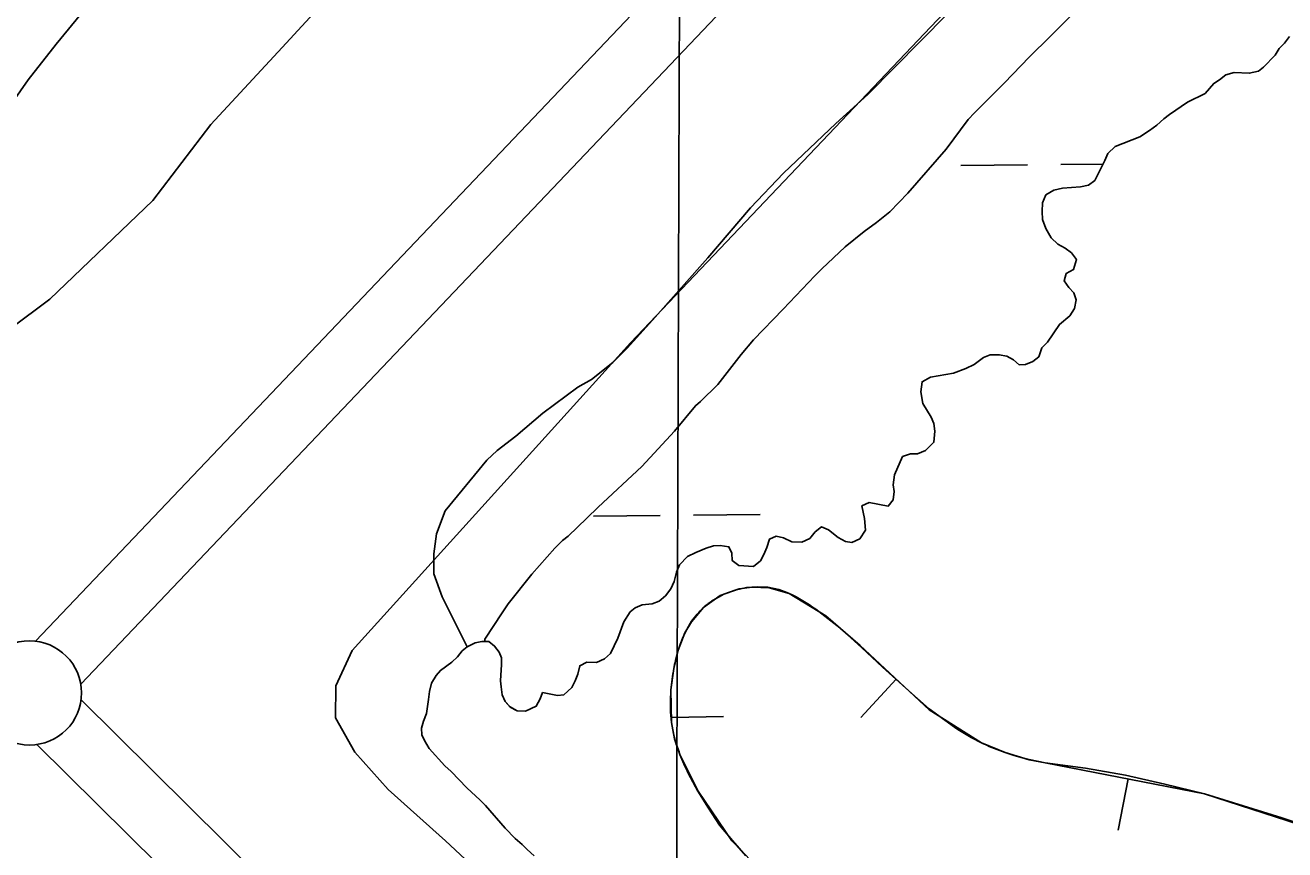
# Model space of a CAD drawing. Extents: x 3146026 to 3183936, y 897894 to 923344.
# Drawn here: x 3170839 to 3171443, y 906965 to 907361 of the extents above; entities that cross this region are included whole.
import ezdxf

# ---------------------------------------------------------------- set-up
doc = ezdxf.new("R2010")
doc.units = 0
for name, color, linetype in [('V-BORW-LINE', 7, 'Continuous'), ('V-GRID-MAJR', 7, 'Continuous'), ('V-LEVE-TOET', 7, 'Continuous'), ('V-SITE-VEGE', 7, 'Continuous'), ('V-SURV-LINE', 7, 'Continuous'), ('V-TOPO-SHOR', 7, 'Continuous'), ('V-WETL-SWMP', 7, 'Continuous')]:
    doc.layers.add(name, color=color, linetype=linetype)

msp = doc.modelspace()

# ---------------------------------------------------------------- linework, layer by layer
at = {"layer": 'V-BORW-LINE'}
for p, q in [((3171173.74, 907087.81), (3171179.12, 907089.62)), ((3171179.12, 907089.62), (3171184.59, 907090.91)), ((3171184.59, 907090.91), (3171189.74, 907091.3)), ((3171189.74, 907091.3), (3171194.9, 907091.11)), ((3171194.9, 907091.11), (3171200.14, 907089.93)), ((3171168.65, 907084.92), (3171173.74, 907087.81)), ((3171158.31, 907074.73), (3171161, 907078.15)), ((3171217.85, 907080.51), (3171229.44, 907071.67)), ((3171156.19, 907071.08), (3171158.31, 907074.73)), ((3171229.44, 907071.67), (3171239.73, 907062.24)), ((3171152.81, 907063.65), (3171154.23, 907067.35)), ((3171154.23, 907067.35), (3171156.19, 907071.08)), ((3171150.58, 907056), (3171151.54, 907059.88)), ((3171151.54, 907059.88), (3171152.81, 907063.65)), ((3171239.73, 907062.24), (3171249.92, 907052.69)), ((3171256.5, 907046.96), (3171239.51, 907028.62)), ((3171249.92, 907052.69), (3171260.99, 907042.6)), ((3171148.14, 907036.53), (3171148.39, 907041.72)), ((3171148.39, 907041.72), (3171148.97, 907046.92)), ((3171260.99, 907042.6), (3171272.28, 907032.76)), ((3171148.18, 907031.34), (3171148.14, 907036.53)), ((3171148.74, 907026.14), (3171148.18, 907031.34)), ((3171148.59, 907028.65), (3171173.58, 907029.03)), ((3171272.28, 907032.76), (3171284.38, 907023.9)), ((3171149.57, 907020.97), (3171148.74, 907026.14)), ((3171150.97, 907015.86), (3171149.57, 907020.97)), ((3171301.11, 907014.72), (3171304.86, 907013.17)), ((3171304.86, 907013.17), (3171308.67, 907011.82)), ((3171308.67, 907011.82), (3171312.5, 907010.5)), ((3171312.5, 907010.5), (3171316.31, 907009.41)), ((3171316.31, 907009.41), (3171320.15, 907008.42)), ((3171320.15, 907008.42), (3171324.03, 907007.6)), ((3171324.03, 907007.6), (3171327.9, 907006.88)), ((3171327.9, 907006.88), (3171347.18, 907004.26)), ((3171161.22, 906993.23), (3171156.7, 907001.9)), ((3171347.18, 907004.26), (3171366.35, 907000.89)), ((3171367.77, 906999.1), (3171362.98, 906974.56)), ((3171366.35, 907000.89), (3171385.33, 906996.56)), ((3171166.35, 906985.03), (3171161.22, 906993.23)), ((3171385.33, 906996.56), (3171404.27, 906991.97)), ((3171404.27, 906991.97), (3171422.85, 906986.22)), ((3171171.72, 906977), (3171166.35, 906985.03)), ((3171422.85, 906986.22), (3171441.42, 906980.46)), ((3171177.9, 906969.51), (3171171.72, 906977)), ((3171441.42, 906980.46), (3171478.27, 906968)), ((3171184.36, 906962.25), (3171177.9, 906969.51))]:
    msp.add_line(p, q, dxfattribs=at)
for points in [[(3171181.13, 907090.32), (3171172.08, 907087.11)], [(3171187.36, 907091.16), (3171181.13, 907090.32)], [(3171195.48, 907090.81), (3171187.36, 907091.16)], [(3171205.18, 907088.02), (3171195.48, 907090.81)], [(3171172.08, 907087.11), (3171164.02, 907081.32)], [(3171222.66, 907077.28), (3171205.18, 907088.02)], [(3171164.02, 907081.32), (3171158.25, 907074.51)], [(3171239.11, 907063.08), (3171222.66, 907077.28)], [(3171158.25, 907074.51), (3171155.1, 907069.17)], [(3171155.1, 907069.17), (3171151.82, 907060.83)], [(3171151.82, 907060.83), (3171149.77, 907052.08)], [(3171272.31, 907032.32), (3171239.11, 907063.08)], [(3171149.77, 907052.08), (3171148.39, 907041.81)], [(3171148.39, 907041.81), (3171148.63, 907026.11)], [(3171297.41, 907016.42), (3171272.31, 907032.32)], [(3171148.63, 907026.11), (3171150.12, 907018.37)], [(3171150.12, 907018.37), (3171152.72, 907010.85)], [(3171152.72, 907010.85), (3171161.38, 906993.21)], [(3171308.69, 907011.82), (3171297.41, 907016.42)], [(3171320.18, 907008.32), (3171308.69, 907011.82)], [(3171327.9, 907006.88), (3171320.18, 907008.32)], [(3171404.24, 906991.98), (3171327.9, 907006.88)], [(3171161.38, 906993.21), (3171177.65, 906969.48)], [(3171478.27, 906968), (3171404.24, 906991.98)], [(3171177.65, 906969.48), (3171187.65, 906958.98)]]:
    msp.add_lwpolyline(points, dxfattribs=at)
for points in [[(3171200.14, 907089.93), (3171205.18, 907088.02), (3171217.85, 907080.51)], [(3171161, 907078.15), (3171164.02, 907081.32), (3171168.65, 907084.92)], [(3171148.97, 907046.92), (3171149.77, 907052.08), (3171150.58, 907056)], [(3171284.38, 907023.9), (3171297.41, 907016.42), (3171301.11, 907014.72)], [(3171156.7, 907001.9), (3171152.72, 907010.85), (3171150.97, 907015.86)]]:
    msp.add_spline(points, degree=3, dxfattribs=at)
at = {"layer": 'V-GRID-MAJR'}
msp.add_spline([(3171139.74, 903307.69), (3171158.25, 909367.47), (3171176.77, 915430.34), (3171195.29, 921493.26), (3171195.29, 921496.29)], degree=3, dxfattribs=at)
at = {"layer": 'V-LEVE-TOET'}
for points in [[(3171499.45, 907605.15), (3171325.16, 907414.93), (3171129.03, 907208.27), (3170995.5, 907060.73), (3170987.62, 907043.82), (3170987.53, 907028.45), (3170996.82, 907012.03), (3171012.69, 906993.98), (3171040.29, 906969.48), (3171066.3, 906945.19), (3171100.67, 906916.46), (3171129.87, 906892.75), (3171157.11, 906874.64), (3171180.39, 906861.53), (3171206.07, 906849.82), (3171234.95, 906839.28), (3171258.85, 906830.76), (3171298.5, 906818.97), (3171437.51, 906768.5), (3171484.1, 906747.28)], [(3170383.08, 907574.65), (3170534.27, 907416.35), (3170679.3, 907261.27), (3170735.67, 907206.27), (3170754.94, 907189.8), (3170768.25, 907178.95), (3170781.4, 907176.48), (3170796.43, 907187.77), (3170812.87, 907201.25), (3170850.55, 907229.18), (3170899.91, 907276.6), (3170927.65, 907312.97), (3170961.98, 907349.9), (3171073.62, 907471.22), (3171122.81, 907525.02), (3171132.25, 907535.95), (3171136.89, 907544.7), (3171139.12, 907556.11)]]:
    msp.add_lwpolyline(points, dxfattribs=at)
at = {"layer": 'V-SITE-VEGE'}
for p, q in [((3171242.91, 907327.37), (3171281.08, 907366.04)), ((3171445.03, 907355.25), (3171442.62, 907352.06)), ((3171440.21, 907349.48), (3171438.2, 907346.3)), ((3171442.62, 907352.06), (3171440.21, 907349.48)), ((3171438.2, 907346.3), (3171432.58, 907340.54)), ((3171418.59, 907338.03), (3171414.59, 907336.86)), ((3171425.78, 907337.59), (3171418.59, 907338.03)), ((3171430.17, 907338.56), (3171425.78, 907337.59)), ((3171432.58, 907340.54), (3171430.17, 907338.56)), ((3171408.78, 907332.7), (3171404.56, 907327.93)), ((3171411.59, 907334.48), (3171408.78, 907332.7)), ((3171414.59, 907336.86), (3171411.59, 907334.48)), ((3171227.55, 907313.57), (3171242.91, 907327.37)), ((3171404.56, 907327.93), (3171396.16, 907323.79)), ((3171396.16, 907323.79), (3171387.55, 907317.85)), ((3171202.42, 907289.64), (3171227.55, 907313.57)), ((3171384.74, 907315.67), (3171381.53, 907312.69)), ((3171387.55, 907317.85), (3171384.74, 907315.67)), ((3171373.32, 907307.15), (3171361.52, 907302.43)), ((3171377.92, 907310.12), (3171373.32, 907307.15)), ((3171381.53, 907312.69), (3171377.92, 907310.12)), ((3171361.52, 907302.43), (3171357.91, 907299.05)), ((3171356.49, 907295.67), (3171351.65, 907286.12)), ((3171357.91, 907299.05), (3171356.49, 907295.67)), ((3171186.59, 907273.07), (3171202.42, 907289.64)), ((3171344.85, 907283.16), (3171336.26, 907282.41)), ((3171348.64, 907283.94), (3171344.85, 907283.16)), ((3171351.65, 907286.12), (3171348.64, 907283.94)), ((3171328.26, 907279.26), (3171326.64, 907275.48)), ((3171332.06, 907281.44), (3171328.26, 907279.26)), ((3171336.26, 907282.41), (3171332.06, 907281.44)), ((3171166.09, 907249.11), (3171186.59, 907273.07)), ((3171326.64, 907275.48), (3171326.42, 907271.29)), ((3171326.42, 907271.29), (3171326.6, 907267.49)), ((3171326.6, 907267.49), (3171328.17, 907263.1)), ((3171328.17, 907263.1), (3171330.73, 907258.69)), ((3171330.73, 907258.69), (3171333.92, 907255.68)), ((3171333.92, 907255.68), (3171337.5, 907253.66)), ((3171337.5, 907253.66), (3171340.48, 907251.45)), ((3171139.54, 907219.17), (3171166.09, 907249.11)), ((3171340.48, 907251.45), (3171342.85, 907248.25)), ((3171342.85, 907248.25), (3171341.43, 907243.46)), ((3171338.03, 907241.49), (3171337.01, 907238.1)), ((3171341.43, 907243.46), (3171338.03, 907241.49)), ((3171337.01, 907238.1), (3171339.19, 907234.89)), ((3171339.19, 907234.89), (3171341.57, 907232.29)), ((3171341.57, 907232.29), (3171342.75, 907228.89)), ((3171342.75, 907228.89), (3171341.93, 907224.7)), ((3171341.93, 907224.7), (3171339.71, 907221.32)), ((3171127.43, 907205.81), (3171139.54, 907219.17)), ((3171334.7, 907217.16), (3171329.06, 907208.61)), ((3171339.71, 907221.32), (3171334.7, 907217.16)), ((3171120.45, 907198.91), (3171127.43, 907205.81)), ((3171326.25, 907205.83), (3171324.83, 907201.65)), ((3171329.06, 907208.61), (3171326.25, 907205.83)), ((3171110.22, 907190.63), (3171120.45, 907198.91)), ((3171298.29, 907201.2), (3171293.88, 907197.83)), ((3171301.49, 907202.58), (3171298.29, 907201.2)), ((3171305.88, 907202.55), (3171301.49, 907202.58)), ((3171309.47, 907201.93), (3171305.88, 907202.55)), ((3171312.65, 907200.12), (3171309.47, 907201.93)), ((3171315.43, 907197.71), (3171312.65, 907200.12)), ((3171322.02, 907199.27), (3171318.43, 907197.89)), ((3171324.83, 907201.65), (3171322.02, 907199.27)), ((3171283.88, 907193.69), (3171272.89, 907191.76)), ((3171289.88, 907196.05), (3171283.88, 907193.69)), ((3171293.88, 907197.83), (3171289.88, 907196.05)), ((3171318.43, 907197.89), (3171315.43, 907197.71)), ((3171086.98, 907174.56), (3171103.71, 907186.96)), ((3171103.71, 907186.96), (3171110.22, 907190.63)), ((3171268.89, 907189.58), (3171268.26, 907184.8)), ((3171272.89, 907191.76), (3171268.89, 907189.58)), ((3171268.26, 907184.8), (3171269.23, 907179.21)), ((3171073.96, 907163.52), (3171086.98, 907174.56)), ((3171269.23, 907179.21), (3171273.18, 907172.6)), ((3171273.18, 907172.6), (3171274.56, 907169.6)), ((3171274.56, 907169.6), (3171274.94, 907166)), ((3171065.12, 907156.63), (3171073.96, 907163.52)), ((3171274.94, 907166), (3171274.51, 907160.62)), ((3171060.01, 907152.03), (3171065.12, 907156.63)), ((3171270.5, 907156.65), (3171266.7, 907155.07)), ((3171274.51, 907160.62), (3171270.5, 907156.65)), ((3171040.11, 907127.69), (3171060.01, 907152.03)), ((3171259.51, 907153.72), (3171255.67, 907144.95)), ((3171263.31, 907155.09), (3171259.51, 907153.72)), ((3171266.7, 907155.07), (3171263.31, 907155.09)), ((3171255.67, 907144.95), (3171255.04, 907140.17)), ((3171255.04, 907140.17), (3171255.42, 907136.97)), ((3171243.42, 907131.65), (3171240.02, 907130.07)), ((3171252.59, 907130), (3171243.42, 907131.65)), ((3171255, 907132.98), (3171252.59, 907130)), ((3171255.42, 907136.97), (3171255, 907132.98)), ((3171035.98, 907116.69), (3171040.11, 907127.69)), ((3171240.02, 907130.07), (3171241.18, 907124.08)), ((3171220.6, 907120), (3171217.6, 907117.63)), ((3171223.98, 907118.59), (3171220.6, 907120)), ((3171241.18, 907124.08), (3171241.75, 907118.49)), ((3171034.61, 907107.06), (3171035.98, 907116.69)), ((3171195.62, 907114.16), (3171194.4, 907110.17)), ((3171198.82, 907115.54), (3171195.62, 907114.16)), ((3171202.41, 907114.72), (3171198.82, 907115.54)), ((3171206.39, 907112.9), (3171202.41, 907114.72)), ((3171214.98, 907114.45), (3171211.18, 907112.67)), ((3171217.6, 907117.63), (3171214.98, 907114.45)), ((3171228.56, 907114.97), (3171223.98, 907118.59)), ((3171232.14, 907112.96), (3171228.56, 907114.97)), ((3171238.93, 907114.31), (3171235.13, 907112.54)), ((3171241.75, 907118.49), (3171238.93, 907114.31)), ((3171160.26, 907107.77), (3171156.26, 907105.79)), ((3171165.26, 907109.73), (3171160.26, 907107.77)), ((3171168.86, 907110.91), (3171165.26, 907109.73)), ((3171172.06, 907111.1), (3171168.86, 907110.91)), ((3171176.24, 907110.47), (3171172.06, 907111.1)), ((3171177.62, 907107.47), (3171176.24, 907110.47)), ((3171177.81, 907103.88), (3171177.62, 907107.47)), ((3171194.4, 907110.17), (3171192.99, 907106.79)), ((3171211.18, 907112.67), (3171206.39, 907112.9)), ((3171235.13, 907112.54), (3171232.14, 907112.96)), ((3171034.61, 907097.42), (3171034.61, 907107.06)), ((3171152.45, 907101.82), (3171151.03, 907098.24)), ((3171156.26, 907105.79), (3171152.45, 907101.82)), ((3171180.98, 907101.47), (3171177.81, 907103.88)), ((3171187.97, 907101.03), (3171180.98, 907101.47)), ((3171191.38, 907103.8), (3171187.97, 907101.03)), ((3171192.99, 907106.79), (3171191.38, 907103.8)), ((3171038.73, 907086.42), (3171034.61, 907097.42)), ((3171151.03, 907098.24), (3171150.01, 907093.86)), ((3171148.39, 907090.27), (3171145.78, 907086.89)), ((3171150.01, 907093.86), (3171148.39, 907090.27)), ((3171050.65, 907062.48), (3171038.73, 907086.42)), ((3171142.77, 907084.32), (3171139.37, 907083.14)), ((3171145.78, 907086.89), (3171142.77, 907084.32)), ((3171128.77, 907079.21), (3171125.75, 907074.43)), ((3171131.18, 907081.19), (3171128.77, 907079.21)), ((3171134.58, 907082.57), (3171131.18, 907081.19)), ((3171139.37, 907083.14), (3171134.58, 907082.57)), ((3171125.75, 907074.43), (3171122.91, 907066.66)), ((3171122.91, 907066.66), (3171119.48, 907059.3)), ((3171054.45, 907064.45), (3171050.65, 907062.48)), ((3171057.65, 907065.03), (3171054.45, 907064.45)), ((3171059.11, 907065.03), (3171057.65, 907065.03)), ((3171061.04, 907065.01), (3171059.11, 907065.03)), ((3171063.82, 907062.8), (3171061.04, 907065.01)), ((3171066, 907060), (3171063.82, 907062.8)), ((3171067.18, 907057.2), (3171066, 907060)), ((3171119.48, 907059.3), (3171116.47, 907056.72)), ((3171066.72, 907046.22), (3171067.16, 907054)), ((3171067.16, 907054), (3171067.18, 907057.2)), ((3171104.68, 907053.39), (3171103.66, 907049.41)), ((3171108.08, 907055.17), (3171104.68, 907053.39)), ((3171112.67, 907054.95), (3171108.08, 907055.17)), ((3171116.47, 907056.72), (3171112.67, 907054.95)), ((3171103.66, 907049.41), (3171102.44, 907046.22)), ((3171066.9, 907043.23), (3171066.72, 907046.22)), ((3171067.48, 907039.43), (3171066.9, 907043.23)), ((3171100.83, 907043.04), (3171097.02, 907039.47)), ((3171102.44, 907046.22), (3171100.83, 907043.04)), ((3171068.86, 907036.23), (3171067.48, 907039.43)), ((3171071.24, 907033.63), (3171068.86, 907036.23)), ((3171085.63, 907037.54), (3171083.82, 907033.95)), ((3171086.85, 907040.52), (3171085.63, 907037.54)), ((3171094.02, 907039.09), (3171086.85, 907040.52)), ((3171097.02, 907039.47), (3171094.02, 907039.09)), ((3171074.62, 907031.81), (3171071.24, 907033.63)), ((3171078.61, 907031.59), (3171074.62, 907031.81)), ((3171083.82, 907033.95), (3171078.61, 907031.59))]:
    msp.add_line(p, q, dxfattribs=at)
msp.add_lwpolyline([(3170872.64, 907375.07), (3170853.53, 907351.57), (3170840.01, 907334.51), (3170830.21, 907320.22)], dxfattribs=at)
at = {"layer": 'V-SURV-LINE'}
for points in [[(3170843.6, 907065.2), (3172276.17, 908570.83)], [(3172297.91, 908550.16), (3170865.34, 907044.53)], [(3170865.43, 907037.01), (3171054.6, 906849.66)], [(3171033.49, 906828.35), (3170844.32, 907015.69)]]:
    msp.add_lwpolyline(points, dxfattribs=at)
msp.add_circle((3170840.7, 907040.39), 25, dxfattribs=at)
at = {"layer": 'V-TOPO-SHOR'}
for points in [[(3171339.71, 907221.32), (3171341.93, 907224.7), (3171342.75, 907228.89), (3171341.57, 907232.29), (3171339.19, 907234.89), (3171337.01, 907238.1), (3171338.03, 907241.49), (3171341.43, 907243.46), (3171342.85, 907248.25), (3171340.48, 907251.45), (3171337.5, 907253.66), (3171333.92, 907255.68), (3171330.74, 907258.69), (3171328.17, 907263.1), (3171326.6, 907267.49), (3171326.42, 907271.29), (3171326.64, 907275.48), (3171328.26, 907279.26), (3171332.06, 907281.44), (3171336.26, 907282.41), (3171344.85, 907283.16), (3171348.64, 907283.94), (3171351.65, 907286.12), (3171356.49, 907295.67), (3171357.91, 907299.05), (3171361.52, 907302.43), (3171373.32, 907307.15), (3171377.92, 907310.12), (3171381.53, 907312.69), (3171384.74, 907315.67), (3171387.55, 907317.85), (3171396.16, 907323.79), (3171404.56, 907327.93), (3171408.78, 907332.7), (3171411.59, 907334.48), (3171414.59, 907336.86), (3171418.59, 907338.03), (3171425.78, 907337.59), (3171430.17, 907338.56), (3171432.58, 907340.55), (3171438.2, 907346.3), (3171440.21, 907349.48), (3171442.62, 907352.06), (3171445.03, 907355.25)], [(3171059.11, 907065.03), (3171061.04, 907065.01), (3171063.82, 907062.8), (3171066, 907060), (3171067.18, 907057.2), (3171067.16, 907054), (3171066.72, 907046.22), (3171066.9, 907043.23), (3171067.48, 907039.43), (3171068.86, 907036.23), (3171071.24, 907033.63), (3171074.62, 907031.81), (3171078.61, 907031.59), (3171083.82, 907033.95), (3171085.63, 907037.54), (3171086.85, 907040.52), (3171094.02, 907039.09), (3171097.02, 907039.47), (3171100.83, 907043.04), (3171102.44, 907046.22), (3171103.66, 907049.41), (3171104.68, 907053.39), (3171108.08, 907055.17), (3171112.67, 907054.95), (3171116.47, 907056.72), (3171119.48, 907059.3), (3171122.91, 907066.66), (3171125.75, 907074.43), (3171128.77, 907079.21), (3171131.18, 907081.19), (3171134.58, 907082.57), (3171139.37, 907083.14), (3171142.77, 907084.32), (3171145.78, 907086.89), (3171148.39, 907090.27), (3171150.01, 907093.86), (3171151.03, 907098.24), (3171152.45, 907101.82), (3171156.26, 907105.79), (3171160.26, 907107.77), (3171165.26, 907109.74), (3171168.86, 907110.91), (3171172.06, 907111.1), (3171176.24, 907110.47), (3171177.62, 907107.47), (3171177.81, 907103.88), (3171180.98, 907101.47), (3171187.97, 907101.03), (3171191.38, 907103.8), (3171192.99, 907106.79), (3171194.4, 907110.17), (3171195.62, 907114.16), (3171198.82, 907115.54), (3171202.41, 907114.72), (3171206.39, 907112.9), (3171211.18, 907112.67), (3171214.98, 907114.45), (3171217.6, 907117.63), (3171220.6, 907120), (3171223.98, 907118.59), (3171228.56, 907114.97), (3171232.14, 907112.95), (3171235.13, 907112.54), (3171238.93, 907114.31), (3171241.75, 907118.49), (3171241.18, 907124.08), (3171240.02, 907130.07), (3171243.42, 907131.65), (3171252.59, 907130), (3171255, 907132.98), (3171255.42, 907136.97), (3171255.04, 907140.17), (3171255.67, 907144.95), (3171259.51, 907153.72), (3171263.31, 907155.09), (3171266.7, 907155.07), (3171270.5, 907156.65), (3171274.51, 907160.62), (3171274.94, 907166), (3171274.56, 907169.6), (3171273.18, 907172.6), (3171269.23, 907179.21), (3171268.26, 907184.8), (3171268.89, 907189.58), (3171272.89, 907191.76), (3171283.88, 907193.69), (3171289.88, 907196.05), (3171293.88, 907197.83), (3171298.29, 907201.2), (3171301.49, 907202.58), (3171305.88, 907202.55), (3171309.47, 907201.93), (3171312.65, 907200.12), (3171315.43, 907197.71), (3171318.43, 907197.89), (3171322.02, 907199.27), (3171324.83, 907201.65), (3171326.25, 907205.83), (3171329.06, 907208.61), (3171334.7, 907217.16), (3171339.71, 907221.32)], [(3171082.82, 906962.31), (3171079.44, 906965.32), (3171077.06, 906967.73), (3171073.68, 906970.55), (3171068.92, 906975.56), (3171059.4, 906986.39), (3171056.82, 906989), (3171050.47, 906994.82), (3171042.93, 907002.65), (3171039.95, 907005.46), (3171032.41, 907013.68), (3171030.24, 907017.49), (3171028.86, 907020.29), (3171028.68, 907023.48), (3171029.69, 907026.87), (3171031.11, 907030.46), (3171032.15, 907037.23), (3171032.57, 907041.02), (3171033.59, 907045.01), (3171035.8, 907048.79), (3171037.81, 907051.17), (3171043.22, 907055.13), (3171046.03, 907057.71), (3171048.24, 907060.5), (3171050.65, 907062.48), (3171054.45, 907064.45), (3171057.65, 907065.03), (3171059.11, 907065.03)]]:
    msp.add_lwpolyline(points, dxfattribs=at)
at = {"layer": 'V-WETL-SWMP'}
for p, q in [((3171287.48, 907293.37), (3171319.48, 907293.69)), ((3171335.48, 907293.85), (3171355.67, 907294.05)), ((3171159.24, 907125.59), (3171191.24, 907125.9)), ((3171111.24, 907125.11), (3171143.24, 907125.43))]:
    msp.add_line(p, q, dxfattribs=at)
for points in [[(3171059.11, 907065.02), (3171059.12, 907066.13), (3171067.37, 907078.85), (3171070.39, 907083.03), (3171081.64, 907097.33), (3171092.69, 907109.84), (3171096.3, 907113.42), (3171099.11, 907115.6), (3171108.13, 907124.13), (3171113.55, 907129.49), (3171134.42, 907148.93), (3171150.08, 907166), (3171160.12, 907178.12), (3171162.53, 907180.1), (3171170.96, 907188.24), (3171182.01, 907202.75), (3171188.04, 907209.7), (3171202.29, 907224.39), (3171217.35, 907240.47), (3171220.76, 907243.84), (3171231.99, 907254.36), (3171241.02, 907261.69), (3171247.03, 907266.05), (3171253.44, 907271.2), (3171262.07, 907280.13), (3171280.35, 907301.19), (3171291.01, 907315.49), (3171294.02, 907318.67), (3171308.27, 907332.76), (3171320.31, 907345.47), (3171330.35, 907355.19), (3171341.38, 907366.3)], [(3171445.03, 907355.25), (3171442.62, 907352.07), (3171440.21, 907349.48), (3171438.2, 907346.3), (3171432.58, 907340.55), (3171430.17, 907338.56), (3171425.77, 907337.59), (3171418.59, 907338.03), (3171414.59, 907336.86), (3171411.59, 907334.48), (3171408.78, 907332.7), (3171404.57, 907327.93), (3171396.16, 907323.79), (3171387.55, 907317.85), (3171384.74, 907315.67), (3171381.53, 907312.69), (3171377.92, 907310.12), (3171373.32, 907307.15), (3171361.52, 907302.43), (3171357.91, 907299.05), (3171356.49, 907295.67), (3171351.65, 907286.12), (3171348.64, 907283.94), (3171344.85, 907283.16), (3171336.26, 907282.41), (3171332.06, 907281.44), (3171328.26, 907279.26), (3171326.64, 907275.48), (3171326.42, 907271.29), (3171326.6, 907267.5), (3171328.17, 907263.1), (3171330.74, 907258.69), (3171333.92, 907255.68), (3171337.5, 907253.66), (3171340.48, 907251.45), (3171342.85, 907248.25), (3171341.43, 907243.46), (3171338.03, 907241.49), (3171337.01, 907238.1), (3171339.19, 907234.9), (3171341.57, 907232.29), (3171342.75, 907228.89), (3171341.93, 907224.7), (3171339.71, 907221.32)], [(3171339.71, 907221.32), (3171334.7, 907217.16), (3171329.06, 907208.61), (3171326.25, 907205.83), (3171324.83, 907201.65), (3171322.02, 907199.27), (3171318.43, 907197.89), (3171315.43, 907197.71), (3171312.65, 907200.12), (3171309.47, 907201.93), (3171305.88, 907202.55), (3171301.49, 907202.58), (3171298.29, 907201.2), (3171293.88, 907197.83), (3171289.88, 907196.05), (3171283.88, 907193.69), (3171272.89, 907191.76), (3171268.89, 907189.59), (3171268.26, 907184.8), (3171269.23, 907179.21), (3171273.18, 907172.6), (3171274.56, 907169.6), (3171274.94, 907166), (3171274.51, 907160.62), (3171270.5, 907156.65), (3171266.7, 907155.07), (3171263.31, 907155.09), (3171259.51, 907153.72), (3171255.67, 907144.96), (3171255.04, 907140.17), (3171255.42, 907136.97), (3171255, 907132.98), (3171252.59, 907130), (3171243.42, 907131.65), (3171240.02, 907130.07), (3171241.18, 907124.08), (3171241.75, 907118.49), (3171238.93, 907114.31), (3171235.13, 907112.54), (3171232.14, 907112.96), (3171228.56, 907114.97), (3171223.99, 907118.59), (3171220.6, 907120), (3171217.6, 907117.63), (3171214.98, 907114.45), (3171211.18, 907112.67), (3171206.39, 907112.9), (3171202.41, 907114.72), (3171198.82, 907115.54), (3171195.62, 907114.16), (3171194.4, 907110.17), (3171192.99, 907106.79), (3171191.37, 907103.8), (3171187.97, 907101.03), (3171180.98, 907101.47), (3171177.8, 907103.88), (3171177.62, 907107.47), (3171176.24, 907110.47), (3171172.06, 907111.09), (3171168.86, 907110.91), (3171165.26, 907109.74), (3171160.26, 907107.77), (3171156.26, 907105.79), (3171152.45, 907101.82), (3171151.03, 907098.24), (3171150.01, 907093.86), (3171148.39, 907090.27), (3171145.78, 907086.89), (3171142.77, 907084.32), (3171139.37, 907083.14), (3171134.58, 907082.57), (3171131.18, 907081.19), (3171128.77, 907079.21), (3171125.75, 907074.43), (3171122.91, 907066.66), (3171119.48, 907059.3), (3171116.47, 907056.72), (3171112.67, 907054.95), (3171108.08, 907055.17), (3171104.68, 907053.4), (3171103.66, 907049.41), (3171102.44, 907046.22), (3171100.83, 907043.04), (3171097.02, 907039.47), (3171094.02, 907039.09), (3171086.85, 907040.52), (3171085.63, 907037.54), (3171083.82, 907033.95), (3171078.61, 907031.59), (3171074.62, 907031.81), (3171071.24, 907033.62), (3171068.86, 907036.23), (3171067.48, 907039.43), (3171066.9, 907043.23), (3171066.72, 907046.22), (3171067.16, 907054), (3171067.18, 907057.2), (3171066, 907060), (3171063.82, 907062.8), (3171061.04, 907065.01), (3171059.11, 907065.02)]]:
    msp.add_lwpolyline(points, dxfattribs=at)

doc.saveas('drawing.dxf')
